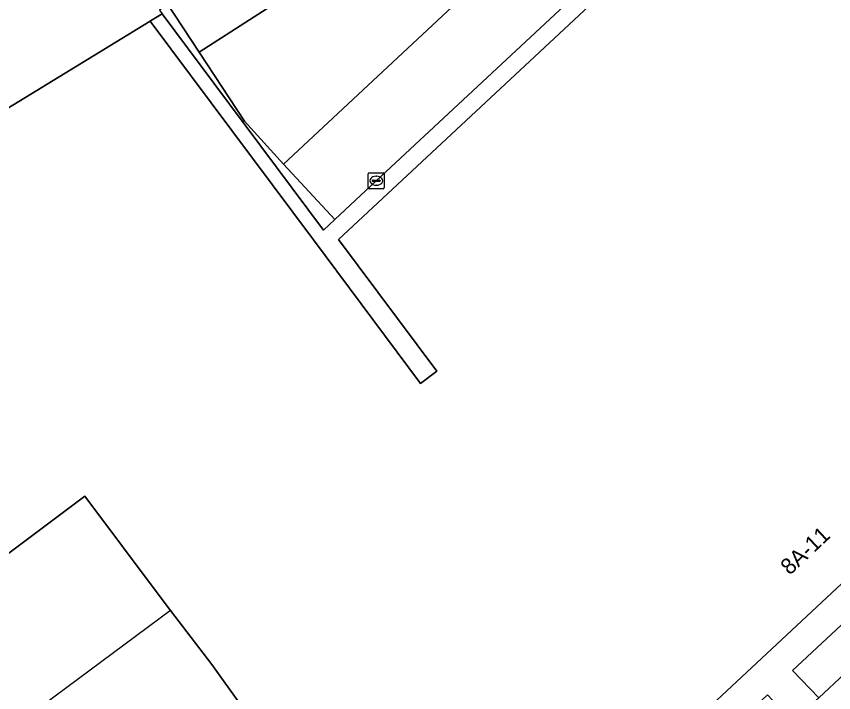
# Model space of a CAD drawing. Extents: x 159817 to 160765, y 380688 to 381638.
# Drawn here: x 160093.1 to 160144.2, y 381499.9 to 381542.1 of the extents above; entities that cross this region are included whole.
import ezdxf

# ---------------------------------------------------------------- set-up
doc = ezdxf.new("R2010")
doc.units = 0
for name, color, linetype in [('IMGEO_Berm_open', 7, 'Continuous'), ('IMGEO_Erf', 7, 'Continuous'), ('IMGEO_Hek', 7, 'Continuous'), ('IMGEO_Kolk', 7, 'Continuous'), ('IMGEO_Pand', 7, 'Continuous'), ('IMGEO_Pand_nummerreeks', 7, 'Continuous'), ('IMGEO_Parkeervlak_open', 7, 'Continuous'), ('IMGEO_Rijbaan_lokaal_gesloten', 7, 'Continuous'), ('IMGEO_Rijbaan_lokaal_open', 7, 'Continuous'), ('IMGEO_Voetpad_open', 7, 'Continuous')]:
    doc.layers.add(name, color=color, linetype=linetype)

msp = doc.modelspace()

# ---------------------------------------------------------------- linework, layer by layer
at = {"layer": 'IMGEO_Berm_open'}
msp.add_lwpolyline([(160109.767, 381532.92), (160107.331, 381535.602), (160104.484, 381539.915), (160101.895, 381543.882), (160101.518, 381543.647), (160101.808, 381543.181), (160101.919, 381543.002), (160102.071, 381543.102), (160102.31, 381542.735), (160102.006, 381542.524), (160102.173, 381542.296), (160105.411, 381537.963), (160112.27, 381528.782), (160112.982, 381529.45)], close=True, dxfattribs=at)
at = {"layer": 'IMGEO_Erf'}
for points in [[(160083.587, 381530.947), (160101.421, 381541.836), (160101.455, 381541.857), (160102.173, 381542.296)], [(160087.446, 381496.357), (160096.573, 381483.823), (160110.69, 381494.11), (160105.284, 381501.642), (160102.69, 381505.019), (160102.11, 381505.796), (160097.351, 381512.166), (160089.073, 381505.982)]]:
    msp.add_lwpolyline(points, dxfattribs=at)
at = {"layer": 'IMGEO_Hek'}
msp.add_lwpolyline([(160102.69, 381505.019), (160083.793, 381491.005), (160083.657, 381491.02), (160078.132, 381491.632)], dxfattribs=at)
at = {"layer": 'IMGEO_Kolk'}
for p, q in [((160115.063, 381531.447), (160115.063, 381532.299)), ((160115.138, 381532.373), (160115.99, 381532.373)), ((160115.551, 381532.153), (160115.576, 381532.153)), ((160116.064, 381532.299), (160116.064, 381531.447)), ((160115.322, 381531.867), (160115.322, 381531.879)), ((160115.76, 381531.83), (160115.362, 381531.83)), ((160115.365, 381531.916), (160115.763, 381531.916)), ((160115.574, 381531.593), (160115.549, 381531.593)), ((160115.806, 381531.879), (160115.806, 381531.867)), ((160115.99, 381531.373), (160115.138, 381531.373))]:
    msp.add_line(p, q, dxfattribs=at)
for points in [[(160115.063, 381531.447), (160115.063, 381532.299)], [(160115.138, 381532.373), (160115.99, 381532.373)], [(160116.064, 381532.299), (160116.064, 381531.447)], [(160115.99, 381531.373), (160115.138, 381531.373)]]:
    msp.add_lwpolyline(points, dxfattribs=at)
for centre, radius, start, end in [((160115.14, 381532.297), 0.0765, 91.552, 178.448), ((160115.14, 381532.297), 0.0765, 91.552, 178.448), ((160115.988, 381532.297), 0.0765, 1.552, 88.448), ((160115.988, 381532.297), 0.0765, 1.552, 88.448), ((160115.362, 381531.876), 0.0403, 85.8775, 175.7526), ((160115.359, 381531.866), 0.0366, 178.938, 274.7102), ((160115.763, 381531.873), 0.043, 264.8664, 352.4533), ((160115.767, 381531.878), 0.0386, 1.7309, 96.639), ((160115.14, 381531.449), 0.0765, 181.552, 268.448), ((160115.14, 381531.449), 0.0765, 181.552, 268.448), ((160115.988, 381531.449), 0.0765, 271.552, 358.448), ((160115.988, 381531.449), 0.0765, 271.552, 358.448)]:
    msp.add_arc(centre, radius, start, end, dxfattribs=at)
for centre, major_axis, ratio, start_param, end_param in [((160115.55, 381531.873), (-0.387, 0.002), 0.722429, 4.712389, 7.853982), ((160115.575, 381531.873), (-0.39, 0.002), 0.717154, 1.570796, 4.712389)]:
    msp.add_ellipse(centre, major_axis=major_axis, ratio=ratio, start_param=start_param, end_param=end_param, dxfattribs=at)
at = {"layer": 'IMGEO_Pand'}
for points in [[(160136.541, 381499.13), (160158.414, 381519.521), (160164.391, 381525.076), (160164.33, 381525.142), (160167.175, 381527.829), (160167.378, 381533.282), (160161.919, 381539.126), (160146.654, 381555.482), (160145.234, 381557.004), (160145.323, 381557.087), (160144.79, 381557.649), (160113.199, 381528.195), (160119.346, 381519.968), (160118.329, 381519.207), (160111.628, 381528.176), (160101.421, 381541.836), (160083.587, 381530.947)], [(160089.073, 381505.982), (160097.351, 381512.166), (160102.11, 381505.796), (160102.69, 381505.019), (160105.284, 381501.642), (160110.69, 381494.11)]]:
    msp.add_lwpolyline(points, dxfattribs=at)
at = {"layer": 'IMGEO_Parkeervlak_open'}
msp.add_lwpolyline([(160143.718, 381558.101), (160142.814, 381559.069), (160140.457, 381561.568), (160127.144, 381549.13), (160109.767, 381532.92), (160112.982, 381529.45), (160115.564, 381531.873), (160127.632, 381543.095), (160140.403, 381555.002)], close=True, dxfattribs=at)
for points in [[(160116.881, 381553.485), (160102.336, 381544.18), (160101.895, 381543.882), (160104.484, 381539.915), (160118.7, 381549.059)], [(160166.333, 381521.56), (160163.641, 381521.648), (160156.251, 381514.784), (160156.169, 381514.856), (160141.59, 381501.281), (160143.228, 381499.558), (160157.677, 381513.05), (160167.006, 381521.77)]]:
    msp.add_lwpolyline(points, dxfattribs=at)
at = {"layer": 'IMGEO_Rijbaan_lokaal_gesloten'}
msp.add_lwpolyline([(160118.7, 381549.059), (160104.484, 381539.915), (160107.331, 381535.602), (160109.767, 381532.92), (160127.144, 381549.13), (160140.457, 381561.568), (160144.226, 381565)], dxfattribs=at)
at = {"layer": 'IMGEO_Rijbaan_lokaal_open'}
msp.add_lwpolyline([(160175.473, 381522.224), (160176.001, 381522.709), (160172.248, 381526.721), (160171.948, 381526.433), (160167.006, 381521.77), (160157.677, 381513.05), (160143.228, 381499.558), (160141.576, 381498.084), (160139.843, 381496.437), (160125.316, 381482.881), (160124.571, 381482.258), (160127.24, 381479.545), (160128.635, 381480.849)], dxfattribs=at)
at = {"layer": 'IMGEO_Voetpad_open'}
for points in [[(160144.226, 381565), (160140.457, 381561.568), (160142.814, 381559.069), (160143.718, 381558.101), (160140.403, 381555.002), (160127.632, 381543.095), (160115.564, 381531.873), (160112.982, 381529.45), (160112.27, 381528.782), (160105.411, 381537.963), (160102.173, 381542.296), (160101.455, 381541.857), (160101.421, 381541.836), (160111.628, 381528.176), (160118.329, 381519.207), (160119.346, 381519.968), (160113.199, 381528.195), (160144.79, 381557.649)], [(160126.455, 381486.68), (160134.467, 381494.182), (160134.183, 381494.526), (160137.473, 381497.617), (160137.605, 381497.488), (160140.016, 381499.752), (160141.576, 381498.084), (160143.228, 381499.558), (160141.59, 381501.281), (160156.169, 381514.856), (160156.251, 381514.784), (160163.641, 381521.648), (160166.333, 381521.56)], [(160158.414, 381519.521), (160136.541, 381499.13)]]:
    msp.add_lwpolyline(points, dxfattribs=at)

# ---------------------------------------------------------------- texts
at = {"layer": 'IMGEO_Pand_nummerreeks'}
msp.add_text('8A-11', height=1, rotation=43.0578, dxfattribs=at).set_placement((160141.412, 381507.188))

doc.saveas('drawing.dxf')
